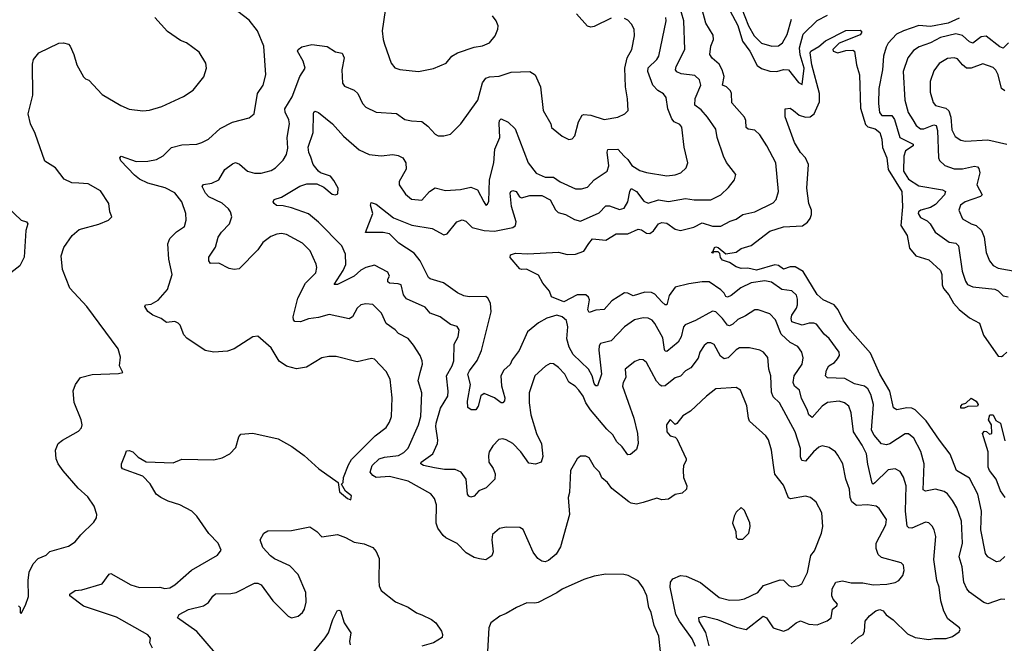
# Model space of a CAD drawing. Extents: x 1933546 to 2138868, y 524910 to 667279.
# Tile 364 of 466: x 2042637 to 2048462, y 648234 to 651921. Entities that reach past the tile are written whole.
import ezdxf

# ---------------------------------------------------------------- set-up
doc = ezdxf.new("R2010")
doc.units = 0

msp = doc.modelspace()

# ---------------------------------------------------------------- linework, layer by layer
at = {"layer": '0CON10XD'}
for points in [[(2046393.9, 650125), (2046377.8, 650145), (2046355, 650155.9), (2046325, 650158.8), (2046273.1, 650146.9), (2046215, 650105.9), (2046135, 650021.5), (2046073.6, 650006.4), (2046065, 649993.3), (2046062.4, 649967.6), (2046078.3, 649825), (2046055, 649756.2), (2046045, 649757.1), (2046035, 649769.2), (2046022.8, 649815), (2046001.8, 649855), (2045911.8, 649941.8), (2045886.8, 649985), (2045874, 650035), (2045879.2, 650105), (2045872.4, 650142.4), (2045845.6, 650165), (2045815, 650173.5), (2045755, 650156.7), (2045705, 650128.2), (2045640, 650075), (2045592, 649965), (2045550.1, 649909.9), (2045538, 649882), (2045501.2, 649848.8), (2045482.7, 649815), (2045486, 649756), (2045507.5, 649685), (2045505, 649667.5), (2045495, 649656.2), (2045485, 649656.2), (2045446.1, 649686.1), (2045385, 649710.8), (2045365, 649696.2), (2045349.5, 649635), (2045335, 649614.2), (2045307.5, 649615), (2045287.7, 649627.7), (2045285.5, 649665), (2045302.9, 649765), (2045288.1, 649825), (2045296.7, 649845), (2045343.4, 649906.6), (2045367.8, 649965), (2045425.4, 650194.6), (2045421.4, 650245), (2045406, 650275), (2045395, 650284), (2045295, 650281.9), (2045265, 650288.2), (2045226.3, 650306.4), (2045144.2, 650365), (2045065, 650388.9), (2045055, 650396), (2045005, 650495.6), (2044970.5, 650540.5), (2044880.3, 650600.3), (2044825, 650655.3), (2044787.3, 650662.7), (2044682, 650662), (2044725.8, 650775), (2044712.5, 650825), (2044715, 650840), (2044745, 650830), (2044848.7, 650748.7), (2044956.5, 650706.5), (2045077.3, 650687.3), (2045145, 650650), (2045165, 650655.6), (2045222.5, 650725), (2045255, 650736.9), (2045275, 650730.8), (2045313.3, 650693.2), (2045385, 650675.2), (2045445, 650670.2), (2045555, 650692.5), (2045570, 650705), (2045574.4, 650725), (2045546.5, 650816.5), (2045538.4, 650895), (2045542.2, 650905), (2045555, 650911.4), (2045573.8, 650905), (2045593.4, 650873.4), (2045605, 650867.3), (2045655, 650880.8), (2045725, 650882.5), (2045775, 650855.6), (2045806.6, 650796.6), (2045821.8, 650781.8), (2045865, 650768.5), (2045919.1, 650739.1), (2045955, 650730.8), (2046065, 650779.6), (2046105, 650820), (2046125, 650820.5), (2046185, 650799.6), (2046212.3, 650807.7), (2046235.2, 650844.8), (2046245.4, 650905), (2046255, 650923.1), (2046285, 650906.2), (2046328.3, 650848.3), (2046355, 650836.2), (2046415, 650855.8), (2046475, 650846.9), (2046575, 650863.3), (2046626.5, 650856.5), (2046725, 650856.4), (2046785.3, 650884.7), (2046830.6, 650929.4), (2046865.7, 650975), (2046872.5, 651005), (2046817.6, 651077.6), (2046799.5, 651115), (2046763.5, 651225), (2046754.6, 651274.6), (2046705.3, 651345.3), (2046667.3, 651387.3), (2046631.5, 651415), (2046633.2, 651455), (2046665.3, 651535), (2046659.2, 651565), (2046631.3, 651591.3), (2046550.8, 651600.9), (2046525, 651613.3), (2046517.1, 651625), (2046520.5, 651645), (2046572.1, 651745), (2046565.9, 651915), (2046510.8, 652105)], [(2043784.4, 649954.4), (2043734.6, 649964.6), (2043625, 650038.6), (2043607.1, 650057.1), (2043585.4, 650115.4), (2043575, 650126.2), (2043555, 650136), (2043505, 650130.8), (2043473.3, 650155), (2043425, 650174), (2043395, 650196.2), (2043376.7, 650225), (2043380, 650235), (2043415, 650240), (2043455, 650262.9), (2043511.5, 650325), (2043538.9, 650415), (2043518.8, 650505), (2043513.9, 650596.1), (2043525, 650626.7), (2043565, 650666.7), (2043611.2, 650698.8), (2043621.4, 650735), (2043618.9, 650775), (2043596.7, 650845), (2043555, 650896.9), (2043497.7, 650927.7), (2043395, 650954.6), (2043345, 650979.1), (2043315, 651001.1), (2043234.1, 651085.9), (2043229.2, 651105), (2043236.1, 651113.9), (2043325, 651083.3), (2043395, 651084), (2043445, 651095.4), (2043485, 651117.1), (2043535, 651164.5), (2043595, 651180.6), (2043685, 651184.2), (2043715, 651194.2), (2043754.5, 651215.5), (2043822.4, 651277.6), (2043894.6, 651315.4), (2043995, 651340), (2044023.8, 651365), (2044044.3, 651485), (2044077.8, 651535), (2044093.3, 651595), (2044080.6, 651765), (2044044.3, 651855), (2043995, 651918), (2043893.8, 651995)], [(2044799.4, 651975), (2044781.9, 651855), (2044786, 651805), (2044795.7, 651775.7), (2044834, 651665), (2044855.9, 651635.9), (2044885.8, 651625.8), (2044995, 651615.7), (2045085, 651632), (2045160, 651665), (2045193.3, 651705), (2045225.7, 651724.3), (2045325, 651759.2), (2045375, 651765.8), (2045416.2, 651785), (2045450, 651825), (2045466.2, 651865), (2045466.7, 651885), (2045456.2, 651915), (2045433.3, 651945)], [(2048465, 648493.3), (2048443.9, 648493.9), (2048365, 648466.7), (2048340.8, 648475), (2048256.2, 648536.2), (2048239.2, 648555), (2048221.9, 648595), (2048213.1, 648685), (2048195.5, 648745), (2048215.3, 648825), (2048208.2, 648955), (2048181.2, 649035), (2048155, 649078.1), (2048125, 649118.1), (2048105, 649132.1), (2048055, 649144.2), (2047995, 649133.2), (2047981.9, 649141.9), (2047988, 649295), (2047967.8, 649367.8), (2047927, 649447), (2047895, 649471.9), (2047875, 649472.7), (2047785, 649413.9), (2047765, 649406.9), (2047735, 649413.1), (2047692.4, 649465), (2047675.8, 649495), (2047686.9, 649645), (2047671.2, 649705), (2047655, 649737.8), (2047635, 649754.5), (2047575, 649767.5), (2047518.6, 649798.6), (2047415, 649803.1), (2047404.4, 649815), (2047408.8, 649848.8), (2047423.8, 649875), (2047456.4, 649895), (2047475.4, 649915), (2047486.9, 649935), (2047484.4, 649955), (2047426.2, 650036.2), (2047395, 650060.8), (2047350.8, 650120.8), (2047335, 650126.8), (2047306.3, 650126.3), (2047264.8, 650114.8), (2047205.5, 650135), (2047200.6, 650155), (2047204.7, 650175), (2047231.9, 650215), (2047238.6, 650235), (2047238.9, 650268.9), (2047231.5, 650291.5), (2047205, 650317.9), (2047145, 650326.6), (2047085, 650369.4), (2047045, 650376.6), (2046965, 650365.2), (2046902.5, 650335), (2046845, 650290), (2046825, 650281.1), (2046815, 650284.3), (2046804.7, 650305), (2046785, 650324.7), (2046715, 650370.2), (2046675, 650371.2), (2046595, 650359.7), (2046515, 650340), (2046479.2, 650290.8), (2046464.3, 650235.7), (2046455, 650234.4), (2046435, 650252.1), (2046395, 650298.1), (2046375, 650308.5), (2046335, 650310.7), (2046265, 650288.7), (2046235, 650304.4), (2046215, 650306.9), (2046140.7, 650259.3), (2046095, 650207.1), (2046045, 650204.5), (2046005, 650190.6), (2045997.8, 650205), (2046007.8, 650265), (2046001.4, 650281.4), (2045985, 650294.4), (2045935.3, 650294.7), (2045855, 650253.4), (2045783.2, 650283.2), (2045770.8, 650315), (2045732.4, 650362.4), (2045705, 650410), (2045635.8, 650445.8), (2045605, 650443.8), (2045595, 650448.8), (2045538.8, 650515), (2045539.3, 650530.7), (2045569.1, 650540.9), (2045643.2, 650536.8), (2045825, 650546.5), (2045875, 650532.5), (2045925, 650534.6), (2045975, 650551.5), (2046003.1, 650596.9), (2046025, 650625.7), (2046105, 650617.5), (2046165, 650654.4), (2046235, 650655.4), (2046295, 650681.9), (2046315, 650678.1), (2046345, 650659.5), (2046365, 650657.5), (2046386.9, 650673.1), (2046415, 650714.4), (2046435, 650721.5), (2046465, 650717.5), (2046515, 650682.7), (2046545, 650673.8), (2046625, 650693.6), (2046675, 650720), (2046735, 650701.1), (2046785, 650700.2), (2046839.3, 650730.7), (2046875, 650741.1), (2046915, 650768.9), (2046985, 650784.5), (2047095, 650837.8), (2047111.7, 650858.3), (2047125.5, 650905), (2047110, 651075), (2047057.7, 651175), (2047015, 651240.6), (2046985, 651267.8), (2046945.5, 651274.5), (2046934.2, 651284.3), (2046932.3, 651325), (2046924.5, 651345), (2046850.3, 651430.3), (2046847.6, 651485), (2046840.8, 651500.8), (2046818.5, 651525), (2046794.2, 651535), (2046803.6, 651585), (2046792.8, 651625), (2046775, 651659.1), (2046733.2, 651693.2), (2046720.4, 651715), (2046725.3, 651764.7), (2046740.8, 651805), (2046739.3, 651829.3), (2046695, 651900), (2046675, 651981.9)], [(2046135, 651930), (2046035, 651881.1), (2046015, 651877.3), (2045995, 651882.7), (2045930, 651955)], [(2046838, 651975), (2046885, 651887.1), (2046912.1, 651795), (2046955.2, 651735), (2047000.2, 651650.2), (2047025, 651633.1), (2047075, 651617.1), (2047115, 651615.3), (2047155, 651625.8), (2047185, 651625.3), (2047245, 651550.8), (2047265, 651538.8), (2047276.8, 651635), (2047254.1, 651714.1), (2047250.8, 651755), (2047272, 651835), (2047353.6, 651916.4), (2047415, 651947.3)], [(2046904.8, 651995), (2046948, 651885), (2046981.4, 651825), (2047025, 651782.3), (2047085.4, 651764.6), (2047125, 651766.9), (2047149.4, 651785), (2047176.2, 651833.8), (2047202.2, 651925)], [(2042630, 648455), (2042640, 648445), (2042640, 648415), (2042645, 648410), (2042671.7, 648458.3), (2042689.3, 648510.7), (2042685.8, 648605), (2042692, 648655), (2042715.6, 648704.4), (2042745.6, 648734.4), (2042792.5, 648755), (2042815, 648777.5), (2042925, 648808.8), (2042965, 648833.3), (2042997.5, 648875), (2043075, 648950), (2043090, 648975), (2043092.5, 648995), (2043076.7, 649045), (2043039.5, 649099.5), (2042981.7, 649151.7), (2042893.6, 649253.6), (2042864.5, 649294.5), (2042851.4, 649325), (2042849.2, 649375), (2042864.5, 649415.5), (2042888.8, 649435), (2042985, 649488), (2043002.1, 649507.9), (2043005.6, 649525), (2043000.6, 649555), (2042957.9, 649657.9), (2042953.4, 649726.6), (2042965.8, 649765), (2042996.2, 649805), (2043065, 649824), (2043221.7, 649828.3), (2043247.5, 649835), (2043227.5, 649875), (2043233.3, 649925), (2043220, 649975), (2043034, 650225), (2042933.7, 650333.7), (2042890.6, 650445), (2042882.5, 650525), (2042898, 650575), (2042946, 650645), (2042988.8, 650681.2), (2043105, 650711.2), (2043161.2, 650735), (2043181.2, 650755), (2043170, 650785), (2043163.8, 650835), (2043115, 650908.8), (2043041.3, 650951.3), (2042985.7, 650954.3), (2042945, 650957.5), (2042898.8, 650978.8), (2042847.8, 651045), (2042785.6, 651085), (2042727.8, 651247.8), (2042700, 651305), (2042687.5, 651365), (2042713.6, 651475), (2042711.7, 651658.3), (2042718, 651685), (2042750, 651725), (2042867.7, 651782.3), (2042895, 651784), (2042925, 651776), (2042936, 651765), (2042957.5, 651715), (2042974.2, 651655), (2043015, 651583.3), (2043025, 651571.2), (2043045, 651563.3), (2043125, 651478), (2043235, 651414), (2043285, 651392), (2043365, 651382), (2043405, 651386.2), (2043477.5, 651407.5), (2043605, 651466.2), (2043663.3, 651505), (2043726.1, 651583.9), (2043742.5, 651635), (2043737.5, 651665), (2043699.3, 651729.3), (2043623.6, 651783.6), (2043588.8, 651798.8), (2043510.7, 651850.7), (2043435.5, 651935)], [(2045006, 649835), (2045019.2, 649885), (2045018.2, 649905), (2045006.5, 649935), (2044967.1, 649997.1), (2044935, 650036.9), (2044877.5, 650065), (2044857.2, 650087.2), (2044804.4, 650125), (2044776.5, 650185), (2044725, 650238.1), (2044685, 650240.6), (2044655, 650234.3), (2044632.9, 650215), (2044605, 650163.3), (2044585, 650152), (2044467.3, 650177.3), (2044405, 650160.4), (2044345, 650153.3), (2044297.5, 650135), (2044265, 650136), (2044256.8, 650146.8), (2044254.5, 650165), (2044281.6, 650275), (2044326.5, 650363.5), (2044387.8, 650425), (2044394.4, 650455), (2044390.5, 650475), (2044355.6, 650555), (2044310.6, 650600.6), (2044215, 650651.9), (2044185, 650656.7), (2044157.6, 650652.4), (2044121.7, 650638.3), (2044075, 650604.3), (2044045, 650560), (2043935, 650448), (2043905.8, 650444.2), (2043875, 650449.4), (2043815, 650481.2), (2043765, 650480), (2043756.2, 650495), (2043755, 650517.5), (2043794.4, 650575.6), (2043810.9, 650635), (2043830.6, 650665), (2043878.6, 650715), (2043892.5, 650755), (2043884.3, 650784.3), (2043872.1, 650802.1), (2043835, 650835.6), (2043755, 650872.9), (2043735.3, 650895.3), (2043715.5, 650935), (2043723.4, 650946.6), (2043773.8, 650955), (2043815, 650974.6), (2043850, 651035), (2043895, 651069.5), (2043913.6, 651076.4), (2043937.7, 651067.7), (2043985, 651025.6), (2044025, 651013.1), (2044065, 651012.9), (2044125, 651029.1), (2044150.6, 651045), (2044195, 651090), (2044215.4, 651124.6), (2044222, 651162), (2044219.6, 651225), (2044232.1, 651305), (2044228.1, 651328.1), (2044206.2, 651375), (2044204.5, 651395), (2044248.5, 651465), (2044293.5, 651585), (2044325.5, 651635), (2044314.4, 651675), (2044280.8, 651735), (2044284.3, 651745.7), (2044305, 651760.8), (2044365.4, 651774.6), (2044455, 651763.5), (2044505, 651730.5), (2044545, 651723.3), (2044556.2, 651695), (2044542.9, 651625), (2044546.9, 651545), (2044559.1, 651529.1), (2044615.4, 651505.4), (2044637.5, 651485), (2044665.5, 651425.5), (2044683.7, 651403.7), (2044745, 651373.5), (2044865, 651365.7), (2044915, 651331.4), (2044955, 651322.2), (2045015, 651318.6), (2045051.7, 651291.7), (2045094.4, 651244.4), (2045112.5, 651235), (2045145, 651234.2), (2045185.7, 651244.3), (2045245.4, 651304.6), (2045346.7, 651445), (2045375, 651548.8), (2045394.7, 651575.3), (2045415, 651583.2), (2045473.3, 651586.7), (2045545, 651611.5), (2045655, 651615.8), (2045686.2, 651595), (2045718.1, 651525), (2045734.3, 651385), (2045778, 651305), (2045783, 651283), (2045845, 651232), (2045885, 651213.3), (2045905, 651216.7), (2045921.2, 651235), (2045943.1, 651316.9), (2045965, 651356.2), (2045975, 651360.8), (2046015, 651356.7), (2046095, 651331.4), (2046175, 651345.8), (2046215.7, 651364.3), (2046235.7, 651384.3), (2046232.5, 651452.5), (2046221.1, 651525), (2046216.2, 651633.8), (2046231.1, 651695), (2046258.4, 651745), (2046274.4, 651825), (2046272.2, 651865), (2046255.6, 651895), (2046235, 651917.8), (2046215, 651927.5)], [(2046715, 648219.1), (2046696.7, 648296.8), (2046656.9, 648365), (2046655, 648385.8), (2046685, 648393.5), (2046765, 648374.6), (2046875, 648328.2), (2046934.6, 648315.4), (2047035, 648394.4), (2047055.5, 648385), (2047095, 648324.7), (2047155, 648305.5), (2047180.8, 648315), (2047229.4, 648355), (2047255, 648367.1), (2047305, 648347.8), (2047355, 648342.5), (2047413.2, 648366.8), (2047438, 648385), (2047445.8, 648435), (2047471.2, 648455), (2047474, 648465), (2047448.5, 648495), (2047441.8, 648515), (2047443.5, 648555), (2047465, 648595.8), (2047505, 648602.2), (2047555, 648591.8), (2047625, 648591.8), (2047685, 648578.8), (2047767, 648583), (2047815, 648592.9), (2047838, 648605), (2047861.4, 648635), (2047869.4, 648665), (2047865.8, 648695), (2047850.5, 648710.5), (2047735, 648741.8), (2047715, 648758), (2047703.9, 648793.9), (2047703.4, 648825), (2047761.2, 648935), (2047765, 648966.2), (2047720.5, 649030.5), (2047704.5, 649044.5), (2047652.4, 649052.4), (2047588.1, 649048.1), (2047560.3, 649070.3), (2047550, 649095), (2047545.4, 649145.4), (2047523.5, 649205), (2047506.5, 649295), (2047476.2, 649346.2), (2047462.5, 649365), (2047425, 649392.5), (2047385, 649401.4), (2047365, 649394.3), (2047333.3, 649366.7), (2047285, 649310.6), (2047263.1, 649315), (2047256.2, 649336.2), (2047256.1, 649385), (2047224.6, 649485), (2047132.5, 649655), (2047095, 649692), (2047085, 649718.8), (2047080.5, 649815), (2047069.1, 649855), (2047062.8, 649922.8), (2047036.2, 649955), (2047015, 649968), (2046955, 649980.8), (2046895, 649981.1), (2046875, 649968.6), (2046828.7, 649921.3), (2046805, 649915.4), (2046781.8, 649931.8), (2046745, 650000), (2046725, 650010.8), (2046705, 650010), (2046685, 649993.8), (2046660.6, 649955), (2046649.8, 649920.2), (2046606.7, 649863.3), (2046575, 649845.6), (2046545, 649812.9), (2046515, 649802.9), (2046487.4, 649782.6), (2046455, 649756.7), (2046435.5, 649754.5), (2046425, 649760), (2046403.2, 649783.2), (2046345, 649894.2), (2046325, 649910.8), (2046305, 649911.4), (2046275, 649899.4), (2046218.9, 649855), (2046222, 649805), (2046206.8, 649775), (2046203.8, 649755), (2046269.2, 649565), (2046291.3, 649475), (2046295.3, 649415), (2046285, 649378.8), (2046249.7, 649350.3), (2046235, 649347.5), (2046201.8, 649395), (2046169.1, 649425), (2046146.5, 649466.5), (2046110.3, 649500.3), (2046014.1, 649615), (2045985.3, 649655), (2045969.3, 649695), (2045945, 649731.1), (2045923.1, 649755), (2045885, 649778), (2045861.4, 649825), (2045825, 649864), (2045795, 649885.8), (2045775, 649889.2), (2045746.6, 649873.4), (2045685, 649816.2), (2045650.5, 649715), (2045650, 649655), (2045661.1, 649585), (2045693.5, 649475), (2045722.7, 649412.7), (2045732.2, 649337.8), (2045720.9, 649305), (2045687.6, 649292.4), (2045649.2, 649299.2), (2045600.4, 649365), (2045553.5, 649415), (2045515, 649437.8), (2045495, 649442.9), (2045471.5, 649438.5), (2045435, 649402), (2045413.5, 649365), (2045409.1, 649345), (2045412.5, 649305), (2045437.2, 649267.2), (2045448.9, 649235), (2045447.9, 649205), (2045396.7, 649153.3), (2045353.8, 649136.2), (2045325, 649104.2), (2045305, 649098), (2045293, 649103), (2045285.8, 649115.8), (2045278.5, 649205), (2045248.1, 649245), (2045212.1, 649262.1), (2045149.1, 649260.9), (2045090.8, 649270.9), (2045026, 649285), (2045009.2, 649295), (2045010.8, 649305), (2045080.8, 649355), (2045108.1, 649415), (2045111.2, 649435), (2045099.3, 649515), (2045101.3, 649535), (2045125.8, 649625), (2045169.2, 649695), (2045171.6, 649725), (2045161.2, 649815), (2045194.7, 649875), (2045204.1, 649905), (2045207.6, 650002.4), (2045230, 650045), (2045237, 650087), (2045225, 650106.2), (2045185, 650118), (2045123.8, 650165), (2045065.6, 650185.6), (2045035, 650221.2), (2044925, 650270.9), (2044907.9, 650295), (2044892.5, 650352.5), (2044875, 650359.2), (2044825, 650362.8), (2044815, 650371.9), (2044813.9, 650386.1), (2044824, 650405), (2044815, 650427.5), (2044735, 650469.4), (2044683.8, 650455), (2044655, 650439.6), (2044615, 650405.4), (2044516.2, 650355), (2044496.7, 650355), (2044551.2, 650438.8), (2044566.2, 650473.8), (2044564.7, 650534.7), (2044541.8, 650585), (2044405, 650724.6), (2044345, 650773.1), (2044245, 650809.6), (2044195, 650821.2), (2044155, 650823.1), (2044141.9, 650835), (2044137.1, 650845), (2044141.8, 650858.2), (2044185, 650872.7), (2044293.1, 650936.9), (2044335, 650950.4), (2044395, 650950), (2044435, 650930), (2044485, 650890), (2044505, 650885.8), (2044517.8, 650892.2), (2044520, 650925), (2044495, 650970.8), (2044475, 650995.6), (2044415.6, 651015.6), (2044405, 651025.8), (2044373.1, 651065), (2044358, 651108), (2044347.1, 651135), (2044343.4, 651166.6), (2044372.7, 651255), (2044374.5, 651365.5), (2044376.2, 651375), (2044385, 651380), (2044405, 651372.2), (2044488.1, 651305), (2044552, 651232), (2044645, 651151.3), (2044705, 651123.3), (2044775, 651116.9), (2044844.4, 651124.4), (2044875, 651118.1), (2044903.7, 651103.7), (2044920.6, 651075), (2044922.6, 651037.4), (2044881.9, 650965), (2044881.4, 650945), (2044919.8, 650889.8), (2044955, 650860), (2045015, 650853.3), (2045060.8, 650905), (2045095, 650926.7), (2045155, 650910.4), (2045245, 650916.9), (2045305, 650930), (2045345, 650916), (2045382.9, 650845), (2045395, 650823.8), (2045405, 650830), (2045411.7, 650848.3), (2045415.3, 650975), (2045441.8, 651075), (2045447.7, 651155), (2045476.9, 651225), (2045472.8, 651307.2), (2045475.6, 651324.4), (2045485, 651334), (2045525.8, 651315), (2045568.1, 651275), (2045644.3, 651074.3), (2045692.8, 651012.8), (2045745, 650989.5), (2045795, 650989.7), (2045835, 650962.4), (2045925, 650920.6), (2045959.8, 650920.2), (2045995, 650931.9), (2046035.7, 650975), (2046113.1, 651025), (2046122.1, 651057.9), (2046111.2, 651138.8), (2046116.5, 651153.5), (2046175.3, 651155.3), (2046212.7, 651115), (2046234.7, 651095), (2046258.1, 651058.1), (2046305, 651030.3), (2046345, 651017.3), (2046465, 650998.6), (2046515, 651002.9), (2046548.8, 651015), (2046578.6, 651045), (2046589.2, 651075), (2046567.3, 651167.3), (2046554.6, 651285), (2046541.1, 651301.1), (2046508.2, 651318.2), (2046494.7, 651334.7), (2046471.8, 651395), (2046460.8, 651460.8), (2046445, 651481.9), (2046412.2, 651502.2), (2046381.5, 651535), (2046352, 651615), (2046354.2, 651635.8), (2046405.5, 651685), (2046417.1, 651705), (2046460.4, 651915), (2046459.3, 651935)], [(2048195, 651930.5), (2048129.4, 651900.6), (2048025, 651881.8), (2047955, 651887.5), (2047864.8, 651855.2), (2047824.5, 651835), (2047775, 651781.9), (2047761.9, 651758.1), (2047747.3, 651705), (2047740.6, 651625), (2047719.7, 651515), (2047716.6, 651425), (2047722.3, 651372.3), (2047736.7, 651355), (2047796.1, 651355), (2047811.7, 651331.7), (2047844.1, 651224.1), (2047922.5, 651185), (2047921.9, 651175), (2047876.4, 651145), (2047866.9, 651115), (2047866.2, 651025), (2047895, 650978.5), (2047955, 650938.6), (2048095.3, 650915.3), (2048114.2, 650905), (2048108.2, 650885), (2048055, 650827.5), (2048025, 650810), (2047968, 650795), (2047954.4, 650785), (2047951.4, 650775), (2047965, 650750.8), (2048005, 650731.1), (2048024, 650714), (2048053.3, 650665), (2048135.3, 650605.3), (2048175, 650599.2), (2048190.9, 650585), (2048211.5, 650435), (2048231.8, 650375), (2048244.7, 650354.7), (2048275, 650340.9), (2048405, 650328.4), (2048425, 650318.2), (2048455, 650288), (2048485, 650282.5)], [(2048465, 648747.3), (2048435, 648719.1), (2048415.6, 648715.6), (2048365, 648744.3), (2048350, 648765), (2048322.4, 648905), (2048325.8, 649015.8), (2048305.4, 649115), (2048255, 649210), (2048179.4, 649255), (2048141.2, 649351.2), (2048078.8, 649435), (2047999.4, 649549.4), (2047935, 649614.8), (2047915, 649623.5), (2047885, 649626.4), (2047825, 649614.5), (2047805.4, 649625.4), (2047784.5, 649724.5), (2047725.3, 649825), (2047669.8, 649949.8), (2047550, 650085), (2047508, 650145), (2047479.1, 650205), (2047455.2, 650235.2), (2047390, 650265), (2047355, 650295.7), (2047271.7, 650431.7), (2047225, 650459.1), (2047195, 650459.5), (2047155, 650445.5), (2047125, 650467.6), (2047105, 650472.5), (2046995, 650439.2), (2046945, 650452.5), (2046905, 650450.8), (2046875, 650459.2), (2046836.7, 650485), (2046795, 650500), (2046782.2, 650515), (2046778, 650538), (2046768.8, 650548.8), (2046741.7, 650548.3), (2046735, 650540), (2046730, 650545), (2046738.3, 650551.7), (2046746.7, 650575), (2046755, 650578.1), (2046768.8, 650575), (2046815, 650536.7), (2046875, 650546.7), (2046905, 650568), (2046965, 650585.7), (2047075, 650671.1), (2047155, 650695.6), (2047268.5, 650701.5), (2047296.5, 650723.5), (2047313.4, 650746.6), (2047321.3, 650768.7), (2047321.5, 650795), (2047304.6, 650835), (2047293.3, 650925), (2047304.2, 651065), (2047286, 651105), (2047255.8, 651135), (2047220, 651195), (2047166, 651346), (2047165.9, 651394.1), (2047195, 651397.5), (2047214.2, 651384.2), (2047247.5, 651357.5), (2047285, 651344.4), (2047313.6, 651346.4), (2047336.2, 651363.8), (2047368.8, 651435), (2047368.2, 651485), (2047322.9, 651655), (2047312.9, 651725), (2047317.3, 651735), (2047365, 651762.2), (2047404, 651796), (2047525, 651856.7), (2047608.7, 651858.7), (2047618, 651848), (2047609.1, 651830.9), (2047485, 651783.1), (2047447.5, 651745), (2047450, 651735), (2047476.1, 651726.1), (2047525, 651740), (2047565, 651742), (2047575.5, 651735.5), (2047587.5, 651655), (2047604.3, 651595), (2047611.7, 651398.3), (2047641.2, 651301.2), (2047655, 651288), (2047698.1, 651275), (2047725.5, 651255), (2047737.8, 651215), (2047740.4, 651165), (2047766.7, 651105), (2047774.5, 651034.5), (2047854.5, 650905), (2047858.9, 650815), (2047849.4, 650705), (2047886.7, 650645), (2047899.8, 650569.8), (2047937.5, 650525), (2048015, 650500.8), (2048085, 650438), (2048091.8, 650415), (2048093.1, 650353.1), (2048101.1, 650331.1), (2048133.8, 650293.8), (2048161.2, 650245), (2048195, 650207.3), (2048255, 650159.2), (2048315.8, 650125.8), (2048338.6, 650055), (2048425, 649932.5), (2048445, 649930), (2048455, 649935.6), (2048477.5, 649955)], [(2048486.4, 651785), (2048455, 651752.9), (2048435, 651760.5), (2048355, 651823.6), (2048325, 651820.5), (2048275, 651781.8), (2048255, 651790), (2048215, 651827.1), (2048175, 651836.9), (2048085, 651816.3), (2048025, 651784.7), (2047958.8, 651761.2), (2047925, 651740), (2047890.7, 651695), (2047864, 651614), (2047874, 651445), (2047893.3, 651373.3), (2047920.5, 651329.5), (2047940, 651295), (2047965, 651276.2), (2047986.5, 651276.5), (2048045, 651299.4), (2048058.8, 651295), (2048065.9, 651265.9), (2048072.2, 651105), (2048079.1, 651089.1), (2048109.5, 651059.5), (2048165, 651039.6), (2048215, 651039.7), (2048285, 651054.5), (2048302.1, 651052.1), (2048311.9, 651041.9), (2048316.9, 651015), (2048299.3, 650945), (2048330.5, 650885), (2048320, 650875), (2048229.2, 650845), (2048202.5, 650825), (2048193.1, 650795), (2048215, 650744.2), (2048264.7, 650714.7), (2048295, 650704.4), (2048327.1, 650675), (2048343.1, 650635), (2048354.5, 650545), (2048374.6, 650494.6), (2048395, 650467.5), (2048425, 650451.5), (2048535, 650431.8)], [(2048465, 651500), (2048445, 651513.8), (2048425.9, 651595), (2048412.1, 651622.1), (2048395, 651638.2), (2048335, 651660), (2048265, 651634.7), (2048238.8, 651635), (2048213.4, 651653.4), (2048185, 651688.9), (2048165, 651696.5), (2048125, 651691.5), (2048077.1, 651662.9), (2048045, 651618), (2048023.8, 651555), (2048022.6, 651492.6), (2048041.2, 651431.2), (2048054.7, 651414.7), (2048115, 651397.1), (2048132.7, 651382.7), (2048146.1, 651345), (2048150.9, 651270.9), (2048170.2, 651230.2), (2048205, 651209.4), (2048232.2, 651202.2), (2048365, 651210.9), (2048475.9, 651185.9)], [(2042565, 650813.3), (2042645, 650736.2), (2042676.2, 650725), (2042684, 650715), (2042673.8, 650675), (2042662.9, 650517.1), (2042636.7, 650465), (2042583.3, 650425)], [(2047555, 648229.7), (2047599.5, 648270.5), (2047625.7, 648285), (2047635.5, 648305), (2047639.1, 648365), (2047665, 648396.7), (2047701.4, 648425), (2047725, 648433.9), (2047745.7, 648425.7), (2047762.7, 648402.7), (2047805, 648372.9), (2047889.3, 648289.3), (2047935, 648268.5), (2048015, 648256.2), (2048047.7, 648262.3), (2048118.5, 648261.5), (2048155.7, 648274.3), (2048195, 648301.2), (2048201.2, 648315), (2048196.2, 648325), (2048128.5, 648378.5), (2048103.6, 648423.6), (2048086.7, 648485), (2048076, 648565), (2048062.7, 648605), (2048045, 648730), (2048056.7, 648865), (2048046.9, 648905), (2048035, 648925.8), (2048015.4, 648945.4), (2047995, 648949.1), (2047915, 648915.4), (2047896.2, 648916.2), (2047886.8, 648926.8), (2047876.7, 649015), (2047881.8, 649165), (2047866, 649216), (2047845, 649249.2), (2047815, 649265.5), (2047775, 649259.2), (2047695, 649183.1), (2047685, 649175.7), (2047680.5, 649180.5), (2047653.5, 649293.5), (2047646.7, 649355), (2047621.3, 649405), (2047568.7, 649485), (2047555, 649596.7), (2047542.2, 649635), (2047515.8, 649655), (2047485, 649666.4), (2047415, 649657.9), (2047383.7, 649636.3), (2047325, 649568.1), (2047305.5, 649585), (2047296, 649616), (2047262.1, 649682.1), (2047249.7, 649729.7), (2047220.5, 649755), (2047213.3, 649775), (2047219.4, 649815), (2047266.2, 649885), (2047272.2, 649922.2), (2047264.7, 649954.7), (2047239.7, 649989.7), (2047195, 650011.5), (2047141.5, 650061.5), (2047107.1, 650147.1), (2047075, 650181.5), (2047005, 650206.5), (2046985, 650206.5), (2046930.7, 650169.3), (2046885, 650147.7), (2046855, 650120), (2046835, 650110.4), (2046824.3, 650114.3), (2046795.1, 650155.1), (2046755, 650194.1), (2046735, 650197.8), (2046635, 650142.3), (2046572.7, 650117.3), (2046563.8, 650105), (2046549.6, 650045), (2046533, 650015), (2046465, 649959.7), (2046455, 649961.2), (2046450.7, 649970.7), (2046440.7, 650040.7), (2046393.9, 650125)], [(2043422.5, 648205), (2043406.4, 648236.4), (2043410, 648265), (2043395, 648284), (2043209.2, 648389.2), (2043013.2, 648453.2), (2042933.3, 648515), (2042933.3, 648525), (2042965, 648545.6), (2043005, 648549.1), (2043125, 648586), (2043165, 648643.3), (2043175, 648646.2), (2043295, 648579.2), (2043345, 648562.9), (2043465, 648565.6), (2043495, 648557.1), (2043525, 648561.4), (2043555, 648578.6), (2043653.1, 648666.9), (2043806.2, 648755), (2043828.8, 648785), (2043810.8, 648825), (2043755, 648882.9), (2043685, 648985.7), (2043654.2, 649015), (2043583.3, 649053.3), (2043515.7, 649074.3), (2043472, 649095), (2043444.2, 649115), (2043407.6, 649177.6), (2043365, 649221.4), (2043245, 649266), (2043238.6, 649275), (2043238.6, 649295), (2043262.5, 649355), (2043268.3, 649371.7), (2043285, 649374), (2043306.2, 649365), (2043338, 649335), (2043385, 649306.2), (2043545, 649301.4), (2043595, 649321.9), (2043785, 649319.2), (2043835, 649331.2), (2043880, 649355), (2043915, 649392.5), (2043932.9, 649455), (2043945, 649470.6), (2044015, 649477.1), (2044165, 649441.9), (2044247.3, 649397.3), (2044320, 649345), (2044405.8, 649265.8), (2044520, 649185), (2044529.3, 649129.3), (2044575, 649090), (2044595, 649082.5), (2044598.8, 649105), (2044563.3, 649133.3), (2044540, 649175), (2044550, 649185), (2044552, 649215), (2044581.1, 649288.9), (2044599.9, 649320.1), (2044620.1, 649339.9), (2044740.4, 649459.6), (2044805, 649509.2), (2044825, 649541.2), (2044836.5, 649575), (2044839.4, 649685), (2044828.6, 649795), (2044805, 649841.2), (2044735, 649914.3), (2044717.3, 649917.3), (2044632.6, 649897.4), (2044508.7, 649928.7), (2044465, 649930.6), (2044425, 649921.4), (2044334.2, 649865.8), (2044275, 649856), (2044215, 649872.9), (2044171.1, 649901.1), (2044125, 649980), (2044045, 650050), (2044015, 650046.7), (2043905, 649975.8), (2043865, 649961.4), (2043784.4, 649954.4)], [(2046634.8, 648214.8), (2046615, 648260.9), (2046539.2, 648365), (2046517.9, 648405), (2046484, 648565), (2046486.5, 648595), (2046500, 648615), (2046545, 648635.5), (2046580, 648630), (2046665, 648592.9), (2046774, 648505), (2046835, 648489.5), (2046895, 648490), (2046925, 648497.5), (2047002.5, 648535), (2047036.7, 648575), (2047135, 648608.6), (2047155, 648606.9), (2047187.5, 648575), (2047205, 648568.1), (2047246.7, 648575), (2047262.9, 648585), (2047297.3, 648652.7), (2047317, 648753), (2047339.1, 648780.9), (2047379.5, 648885), (2047387.3, 648925), (2047381.4, 649005), (2047348.9, 649068.9), (2047315, 649095.7), (2047285, 649103.1), (2047197.3, 649087.3), (2047185, 649094.2), (2047155, 649168), (2047105, 649233.8), (2047096.3, 649286.3), (2047083.6, 649376.4), (2047066.6, 649436.6), (2047050.9, 649460.9), (2046955, 649548), (2046947.5, 649565), (2046937.9, 649637.9), (2046900.3, 649730.3), (2046875, 649746.9), (2046755, 649737.8), (2046699.2, 649695), (2046605, 649605.6), (2046560.5, 649579.5), (2046525, 649532.5), (2046515, 649527.5), (2046485, 649557.5), (2046464, 649525), (2046465.8, 649485), (2046485, 649461.2), (2046513.6, 649453.6), (2046523.6, 649443.6), (2046579.2, 649325), (2046580, 649315), (2046562.9, 649285), (2046561.4, 649255), (2046564.3, 649215), (2046584.3, 649165), (2046580.8, 649145), (2046555, 649121.4), (2046515, 649113.8), (2046474.1, 649085.9), (2046435, 649082.1), (2046405, 649092.1), (2046324.6, 649065.4), (2046285, 649056.5), (2046255, 649061.5), (2046240.8, 649070.8), (2046139.8, 649149.8), (2046114.2, 649185), (2046081.4, 649211.4), (2046066.9, 649245), (2046036.2, 649276.2), (2046005, 649330), (2045985, 649340.8), (2045955, 649340.8), (2045934.2, 649325), (2045894.4, 649255), (2045889.2, 649125), (2045882, 649095), (2045890, 648995), (2045836.6, 648803.4), (2045809.8, 648760.2), (2045765, 648724.3), (2045745, 648715.8), (2045725, 648719.2), (2045702.5, 648735), (2045673.4, 648773.4), (2045615, 648906), (2045595, 648919.2), (2045515, 648920), (2045475, 648912), (2045433.6, 648876.4), (2045429.4, 648845), (2045438.5, 648775), (2045429.4, 648750.6), (2045395, 648727.1), (2045356.4, 648733.6), (2045325, 648740.5), (2045278.9, 648768.9), (2045224.7, 648824.7), (2045156.9, 648856.9), (2045141.5, 648871.5), (2045110.5, 648915), (2045101.1, 648945), (2045103.1, 649053.1), (2045090.9, 649090.9), (2045068.5, 649118.5), (2044935, 649192.5), (2044825, 649220), (2044745, 649214.5), (2044725.8, 649225), (2044709.4, 649245), (2044720.9, 649285), (2044763.1, 649325), (2044794.7, 649335.3), (2044877.5, 649345), (2044908.3, 649361.7), (2044935, 649387.1), (2044995.2, 649524.8), (2045008.8, 649575), (2045015.4, 649715), (2044993.4, 649785), (2045006, 649835)], [(2048204.2, 649624.2), (2048205, 649636.2), (2048215, 649647.5), (2048235, 649653.3), (2048265, 649683.8), (2048296, 649665), (2048306.7, 649645), (2048303.3, 649636.7), (2048246.8, 649633.2), (2048225, 649624.4), (2048204.2, 649624.2)], [(2048466.7, 649096.7), (2048440, 649135), (2048412.9, 649205), (2048374.5, 649255), (2048366.4, 649275), (2048366, 649365), (2048333.3, 649475), (2048345, 649487.5), (2048357, 649487), (2048375, 649470), (2048387.5, 649475), (2048385.8, 649525.8), (2048368, 649555), (2048376.1, 649583.9), (2048395, 649584), (2048411.7, 649551.7), (2048440, 649535), (2048465, 649430)], [(2046915, 648850), (2046950, 648885), (2046958.8, 648925), (2046955.8, 648945.8), (2046925, 649020), (2046905, 649037.5), (2046875, 649010), (2046862.5, 648985), (2046853.8, 648945), (2046873.3, 648895), (2046875, 648860), (2046885, 648850), (2046915, 648850)], [(2043794.4, 648175), (2043685, 648304.4), (2043569.2, 648385), (2043580.5, 648405), (2043635, 648433.1), (2043724.5, 648455.5), (2043754.2, 648475.8), (2043778.3, 648511.7), (2043795, 648525.7), (2043885, 648527.8), (2043917.5, 648535), (2044025, 648590), (2044045, 648588.8), (2044065, 648578.8), (2044134.3, 648485), (2044225, 648393.8), (2044245, 648383.8), (2044285, 648393.8), (2044310, 648415), (2044321.2, 648435), (2044332.3, 648477.7), (2044328.6, 648535), (2044285, 648641.2), (2044235, 648691.9), (2044143.9, 648733.9), (2044120.6, 648750.6), (2044075, 648800.8), (2044058.8, 648845), (2044080.6, 648885), (2044105, 648898.8), (2044245, 648900), (2044352.7, 648922.7), (2044395, 648894.2), (2044425, 648863.3), (2044516.6, 648876.6), (2044565, 648859.6), (2044615, 648831.2), (2044675, 648821.8), (2044725, 648800), (2044745, 648777.5), (2044762.7, 648735), (2044760.6, 648605), (2044763.4, 648573.4), (2044774.2, 648545), (2044858.9, 648478.9), (2044935, 648448.1), (2044985, 648414.4), (2045015, 648402.2), (2045073.8, 648375), (2045098.8, 648355), (2045131.4, 648305), (2045137.5, 648285), (2045135, 648267.5), (2045085, 648235.7), (2045015, 648217.7)], [(2046428, 648185), (2046417.1, 648275), (2046389.7, 648339.7), (2046372.5, 648415), (2046358.6, 648445), (2046347.1, 648515), (2046325, 648561.2), (2046295, 648603.3), (2046235.6, 648635.6), (2046210, 648640), (2046105, 648642.5), (2046035, 648630), (2045975, 648611.4), (2045845.8, 648554.2), (2045815, 648532), (2045704.3, 648475.7), (2045685, 648470.8), (2045637.3, 648472.7), (2045575, 648446), (2045515, 648410), (2045477.5, 648395), (2045423.3, 648355), (2045411.2, 648325), (2045403.8, 648185)], [(2044311.8, 648105), (2044444, 648266), (2044463.3, 648295), (2044489.4, 648375), (2044514, 648425), (2044525, 648430), (2044535, 648426.7), (2044555.8, 648355), (2044596, 648295), (2044587.5, 648245), (2044591.4, 648225)]]:
    msp.add_lwpolyline(points, dxfattribs=at)

doc.saveas('drawing.dxf')
